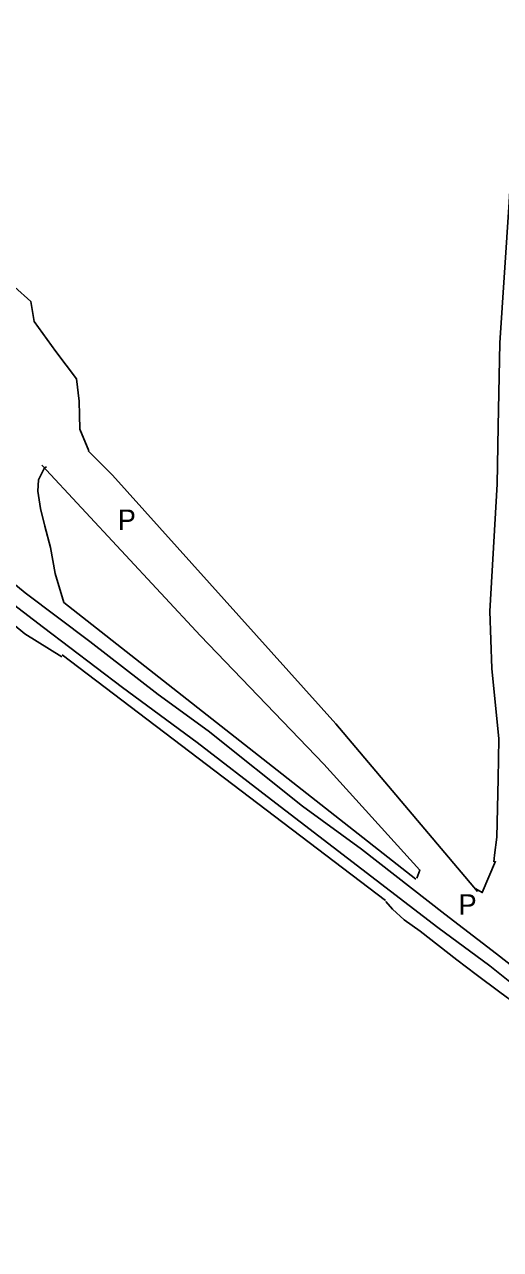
# Model space of a CAD drawing. Extents: x 2030130 to 2036320, y 723205 to 762423.
# Drawn here: x 2031951 to 2032243, y 748564 to 749317 of the extents above; entities that cross this region are included whole.
import ezdxf

# ---------------------------------------------------------------- set-up
doc = ezdxf.new("R2010")
doc.units = 0
for name, color, linetype in [('Draft_Station Labels Major', 7, 'Continuous'), ('Draft_Station Tics Major', 7, 'Continuous'), ('Prop Horizontal Alignment Ramp', 7, 'Continuous')]:
    doc.layers.add(name, color=color, linetype=linetype)

msp = doc.modelspace()

# ---------------------------------------------------------------- linework, layer by layer
at = {"layer": 'Draft_Station Labels Major'}
msp.add_line((2032121.43, 748836.77), (2032157.62, 748810.24), dxfattribs=at)
for points in [[(2032063.55, 748882.96), (2032032.77, 748905.25), (2031990.7, 748937.82), (2031950.96, 748967.86), (2031918.95, 748994.1)], [(2031912.9, 748984.1), (2031962.28, 748946.45), (2032010.79, 748909.63), (2032056.64, 748875.92), (2032102.33, 748840.62), (2032204.54, 748762.2)], [(2032121.43, 748836.77), (2032063.55, 748882.96)], [(2032157.62, 748810.24), (2032208.91, 748770.44)], [(2032428.22, 748484.48), (2032427.47, 748485.04), (2032424.81, 748488.83), (2032418.11, 748501.82), (2032401.96, 748544.15), (2032389.67, 748580.95), (2032373.19, 748608.79), (2032354.9, 748632.79), (2032331.87, 748661.26), (2032303.56, 748692.95), (2032273.32, 748720.38), (2032240.5, 748745.96), (2032208.91, 748770.44)], [(2032204.54, 748762.2), (2032236.4, 748738.69)], [(2032236.4, 748738.69), (2032255.95, 748723.1), (2032285.05, 748697.11), (2032316.16, 748666.05), (2032341.14, 748635.98), (2032359.38, 748611.78), (2032374.59, 748587.12), (2032390.21, 748549.18), (2032401.56, 748515.9), (2032412.84, 748487.68), (2032416.47, 748482)]]:
    msp.add_lwpolyline(points, dxfattribs=at)
at = {"layer": 'Draft_Station Tics Major'}
for p, q in [((2032191.01, 748791.83), (2031974.78, 748961.81)), ((2031973.7, 748929.59), (2032172.38, 748778.8))]:
    msp.add_line(p, q, dxfattribs=at)
for points in [[(2032268.82, 749323.58), (2032289.33, 749314.76), (2032304.82, 749287.46), (2032271.97, 749283.18), (2032252.57, 749280.47), (2032248.42, 749207.64), (2032242.56, 749121.25), (2032241.61, 749069.93)], [(2031990.25, 749055), (2031984.64, 749068.24), (2031984.13, 749085.55), (2031982.61, 749099.29), (2031969.87, 749116.09), (2031956.63, 749134.41), (2031954.59, 749146.63), (2031944.41, 749155.79), (2031930.66, 749155.79), (2031918.94, 749146.12), (2031890.93, 749153.75), (2031870.56, 749154.26), (2031859.36, 749151.72), (2031851.72, 749136.96), (2031854.26, 749124.23), (2031854.77, 749113.03), (2031861.9, 749099.29), (2031866.99, 749084.53), (2031866.93, 749084.44)], [(2031984.69, 749072.64), (2031984.68, 749072.45)], [(2032241.61, 749069.93), (2032240.96, 749034.41)], [(2032228.88, 748784.39), (2032141.96, 748887.4), (2032004.74, 749040.05), (2031989.84, 749054.94)], [(2031974.78, 748961.81), (2031969.4, 748979.56), (2031966.62, 748995.61), (2031963.23, 749008.62), (2031960.41, 749019.59), (2031958.83, 749030.21), (2031959.3, 749037.12), (2031963.01, 749044.44), (2031964.09, 749045.11)], [(2031961.28, 749046.25), (2032058.76, 748941.38), (2032134.51, 748862.57), (2032193.49, 748797.42), (2032191.63, 748792.45)], [(2032240.96, 749034.41), (2032236.4, 748956.59), (2032237.77, 748921.33), (2032241.95, 748878.15), (2032241.53, 748853.51), (2032240.71, 748817.65), (2032239.3, 748806.64), (2032238.94, 748802.48)], [(2031910.02, 748976.13), (2031950.93, 748942.61), (2031973.65, 748928.4)], [(2032239.85, 748802.88), (2032231.81, 748783.69), (2032227.84, 748785.97)], [(2032172.55, 748778.11), (2032176.57, 748773.56), (2032183.85, 748766.92), (2032193.74, 748759.88), (2032216.28, 748742.43), (2032228.11, 748733.32), (2032242.69, 748722.48), (2032272.62, 748700.45), (2032284.24, 748688.28), (2032295.35, 748676.69), (2032307.42, 748664.22), (2032315.39, 748656.44), (2032328, 748640.55), (2032335.45, 748629.26), (2032366.68, 748588.66), (2032375.39, 748565.91), (2032381.09, 748547.28), (2032388.28, 748525.9), (2032394.5, 748511.26), (2032399.23, 748498.4), (2032408.95, 748481.78), (2032409.64, 748480.56)]]:
    msp.add_lwpolyline(points, dxfattribs=at)

# ---------------------------------------------------------------- texts
at = {"layer": 'Prop Horizontal Alignment Ramp'}
for p in [(2032007.91, 749006.44), (2032217.22, 748770.11)]:
    msp.add_text('P', height=12.5, dxfattribs=at).set_placement(p)

doc.saveas('drawing.dxf')
